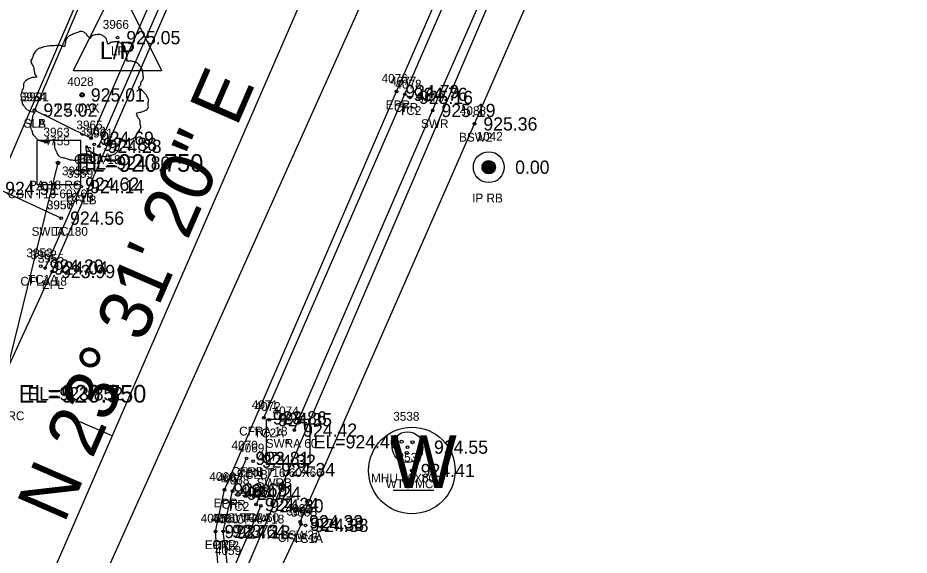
# Model space of a CAD drawing. Extents: x 1575382 to 1578175, y 1099175 to 1101955.
# Drawn here: x 1577221.7 to 1577323, y 1101074.3 to 1101135.3 of the extents above; entities that cross this region are included whole.
import ezdxf

# ---------------------------------------------------------------- set-up
doc = ezdxf.new("R2010")
doc.units = 0
for name, color, linetype in [('RD_EX_Conc', 7, 'Continuous'), ('RD_EX_Conc_txCode', 7, 'Continuous'), ('RD_EX_DR_Inlet', 7, 'Continuous'), ('RD_EX_DR_Inlet_txCode', 7, 'Continuous'), ('RD_EX_DR_Pipe', 7, 'Continuous'), ('RD_EX_DR_Pipe_txCode', 7, 'Continuous'), ('RD_EX_DV_Prop_txCode', 7, 'Continuous'), ('RD_EX_DV_PropPin', 7, 'Continuous'), ('RD_EX_Road', 7, 'Continuous'), ('RD_EX_Road_txCode', 7, 'Continuous'), ('RD_EX_TX_Conc_ELEV', 7, 'Continuous'), ('RD_EX_TX_DR_Inlet_ELEV', 7, 'Continuous'), ('RD_EX_TX_DV_Prop_ELEV', 7, 'Continuous'), ('RD_EX_TX_Road_ELEV', 7, 'Continuous'), ('RD_EX_TX_UT_ELEV', 7, 'Continuous'), ('RD_EX_TX_VEG_ELEV', 7, 'Continuous'), ('RD_EX_UT', 7, 'Continuous'), ('RD_EX_UT_txCode', 7, 'Continuous'), ('RD_EX_VEG', 7, 'Continuous'), ('RD_EX_VEG_txCode', 7, 'Continuous'), ('RD_HC_Cl', 7, 'Continuous'), ('RD_HC_Data', 7, 'Continuous'), ('RD_HC_Data_Tic', 7, 'Continuous'), ('RD_SMD_Locator', 7, 'Continuous'), ('RD_TX_Pipe_ElevEX', 7, 'Continuous')]:
    doc.layers.add(name, color=color, linetype=linetype)

msp = doc.modelspace()

# ---------------------------------------------------------------- linework, layer by layer
at = {"layer": 'RD_EX_Conc'}
for p, q in [((1577224.84, 1101106.89), (1577228.96, 1101116.13)), ((1577248.8, 1101080.07), (1577250.65, 1101084.03))]:
    msp.add_line(p, q, dxfattribs=at)
for points in [[(1577253.83, 1101078.11), (1577273.62, 1101123.24), (1577293.57, 1101168.95), (1577318.05, 1101225.09), (1577332.85, 1101259.38), (1577344.37, 1101285.79), (1577352.95, 1101305.61), (1577369.16, 1101342.63), (1577386, 1101381.45)], [(1577230.94, 1101120.7), (1577238.39, 1101137.84), (1577258.38, 1101183.64), (1577278.38, 1101229.85), (1577298.33, 1101275.63), (1577313.63, 1101310.99), (1577314.18, 1101317.7), (1577308.48, 1101325.93), (1577306.31, 1101320.47)], [(1577226.68, 1101112.55), (1577219.31, 1101115.93), (1577230.24, 1101141.22), (1577249.76, 1101187.06), (1577269.51, 1101233.72), (1577289.1, 1101280.23), (1577298.15, 1101301.62), (1577306.31, 1101320.47)], [(1577249.7, 1101089.89), (1577265.7, 1101126.6), (1577285.69, 1101172.58), (1577302.07, 1101209.86)], [(1577253.15, 1101088.5), (1577268.86, 1101124.77), (1577288.86, 1101170.4), (1577305.6, 1101208.66), (1577302.53, 1101209.58)], [(1577249.33, 1101079.91), (1577245.76, 1101071.72), (1577245.07, 1101077.02), (1577246.12, 1101081.59), (1577247.73, 1101085.3)], [(1577253.93, 1101077.82), (1577250.08, 1101069.53), (1577249.74, 1101066.07), (1577252.96, 1101061.12), (1577256.18, 1101058.71)]]:
    msp.add_lwpolyline(points, dxfattribs=at)
at = {"layer": 'RD_EX_DR_Inlet'}
for p, q in [((1577228.9, 1101116.35), (1577228.9, 1101121.35)), ((1577254.94, 1101084.72), (1577254.94, 1101089.72))]:
    msp.add_line(p, q, dxfattribs=at)
for points in [[(1577228.9, 1101116.35), (1577228.9, 1101121.35), (1577223.9, 1101121.35), (1577223.9, 1101116.35)], [(1577254.94, 1101084.72), (1577254.94, 1101089.72), (1577249.94, 1101089.72), (1577249.94, 1101084.72)]]:
    msp.add_lwpolyline(points, close=True, dxfattribs=at)
for centre, radius in [((1577266.01, 1101086.57), 1.75), ((1577265.34, 1101087.2), 0.175), ((1577266.57, 1101087.13), 0.175), ((1577265.92, 1101085.91), 0.175)]:
    msp.add_circle(centre, radius, dxfattribs=at)
at = {"layer": 'RD_EX_DR_Pipe'}
for points in [[(1577244.79, 1101065.98), (1577363.73, 1101342.96), (1577363.73, 1101342.96), (1577441.43, 1101528.3)], [(1577226.31, 1101118.81), (1577219.84, 1101092.63), (1577219.84, 1101092.63), (1577205.28, 1101049.6), (1577205.28, 1101049.6), (1577188.03, 1101033.13), (1577188.03, 1101033.13), (1577101.88, 1100831.45)]]:
    msp.add_lwpolyline(points, dxfattribs=at)
at = {"layer": 'RD_EX_DV_PropPin'}
for p, q in [((1577274.53, 1101118.04), (1577274.53, 1101118.63)), ((1577274.57, 1101117.96), (1577274.57, 1101118.7)), ((1577274.6, 1101117.91), (1577274.6, 1101118.76)), ((1577274.64, 1101117.86), (1577274.64, 1101118.81)), ((1577274.67, 1101117.82), (1577274.67, 1101118.85)), ((1577274.71, 1101117.78), (1577274.71, 1101118.88)), ((1577274.74, 1101117.75), (1577274.74, 1101118.92)), ((1577274.78, 1101117.72), (1577274.78, 1101118.94)), ((1577274.81, 1101117.7), (1577274.81, 1101118.97)), ((1577274.85, 1101117.68), (1577274.85, 1101118.99)), ((1577274.88, 1101117.66), (1577274.88, 1101119.01)), ((1577274.92, 1101117.64), (1577274.92, 1101119.03)), ((1577274.95, 1101117.63), (1577274.95, 1101119.04)), ((1577274.99, 1101117.61), (1577274.99, 1101119.05)), ((1577275.02, 1101117.6), (1577275.02, 1101119.06)), ((1577275.06, 1101117.59), (1577275.06, 1101119.07)), ((1577275.09, 1101117.59), (1577275.09, 1101119.08)), ((1577275.13, 1101117.58), (1577275.13, 1101119.09)), ((1577275.16, 1101117.58), (1577275.16, 1101119.09)), ((1577275.2, 1101117.57), (1577275.2, 1101119.09)), ((1577275.23, 1101117.57), (1577275.23, 1101119.09)), ((1577275.27, 1101117.57), (1577275.27, 1101119.09)), ((1577275.3, 1101117.58), (1577275.3, 1101119.09)), ((1577275.34, 1101117.58), (1577275.34, 1101119.09)), ((1577275.37, 1101117.59), (1577275.37, 1101119.08)), ((1577275.41, 1101117.59), (1577275.41, 1101119.07)), ((1577275.44, 1101117.6), (1577275.44, 1101119.06)), ((1577275.48, 1101117.61), (1577275.48, 1101119.05)), ((1577275.51, 1101117.63), (1577275.51, 1101119.04)), ((1577275.55, 1101117.64), (1577275.55, 1101119.03)), ((1577275.58, 1101117.66), (1577275.58, 1101119.01)), ((1577275.62, 1101117.68), (1577275.62, 1101118.99)), ((1577275.65, 1101117.7), (1577275.65, 1101118.97)), ((1577275.69, 1101117.72), (1577275.69, 1101118.94)), ((1577275.72, 1101117.75), (1577275.72, 1101118.92)), ((1577275.76, 1101117.78), (1577275.76, 1101118.88)), ((1577275.79, 1101117.82), (1577275.79, 1101118.85)), ((1577275.83, 1101117.86), (1577275.83, 1101118.81)), ((1577275.86, 1101117.91), (1577275.86, 1101118.76)), ((1577275.9, 1101117.96), (1577275.9, 1101118.7)), ((1577275.93, 1101118.04), (1577275.93, 1101118.63)), ((1577274.5, 1101118.14), (1577274.5, 1101118.53)), ((1577275.97, 1101118.14), (1577275.97, 1101118.53))]:
    msp.add_line(p, q, dxfattribs=at)
for radius in [1.75, 0.761]:
    msp.add_circle((1577275.23, 1101118.33), radius, dxfattribs=at)
at = {"layer": 'RD_EX_Road'}
for points in [[(1577206.43, 1101064.72), (1577225.66, 1101106.5), (1577239.19, 1101137.5), (1577259.23, 1101183.34), (1577279.15, 1101229.33), (1577299.03, 1101275.07), (1577314.41, 1101310.73), (1577314.92, 1101317.44), (1577309.62, 1101326.25), (1577295.81, 1101333.97), (1577286.61, 1101341.78), (1577246.23, 1101370.35), (1577205.32, 1101399.1), (1577164.91, 1101427.55), (1577123.31, 1101456.71)], [(1577251.26, 1101061.34), (1577247.19, 1101065.51), (1577244.66, 1101070.88), (1577244.21, 1101077), (1577245.22, 1101081.73), (1577264.75, 1101126.91), (1577284.79, 1101172.93), (1577304.8, 1101218.29), (1577324.38, 1101263.32), (1577346.57, 1101314.36), (1577376.75, 1101384.19)]]:
    msp.add_lwpolyline(points, dxfattribs=at)
at = {"layer": 'RD_EX_UT'}
for p, q in [((1577228.07, 1101129.31), (1577233.07, 1101139.31)), ((1577233.07, 1101139.31), (1577238.07, 1101129.31)), ((1577228.07, 1101129.31), (1577238.07, 1101129.31)), ((1577264.37, 1101081.71), (1577269, 1101081.71))]:
    msp.add_line(p, q, dxfattribs=at)
msp.add_lwpolyline([(1577437.16, 1101563.25), (1577337.02, 1101318.59), (1577272.89, 1101163.98), (1577227.14, 1101061.98), (1577386.9, 1100948.15), (1577403.9, 1100879.99)], dxfattribs=at)
msp.add_circle((1577266.5, 1101083.92), 4.91, dxfattribs=at)
at = {"layer": 'RD_EX_VEG'}
msp.add_lwpolyline([(1577223.65, 1101124.81), (1577230.06, 1101121.62), (1577312.6, 1101310.79), (1577308.95, 1101323.16), (1577223.65, 1101124.81)], dxfattribs=at)
for centre, radius in [((1577229.04, 1101126.53), 0.25), ((1577229.03, 1101126.52), 0.0001)]:
    msp.add_circle(centre, radius, dxfattribs=at)
for points in [[(1577229.18, 1101133.7), (1577228.88, 1101133.73), (1577228.55, 1101133.63), (1577228.3, 1101133.53), (1577228.08, 1101133.45), (1577227.85, 1101133.35), (1577227.55, 1101133.18), (1577227.33, 1101132.98), (1577227.2, 1101132.73), (1577227.15, 1101132.5), (1577227.1, 1101132.23), (1577227.1, 1101132.05), (1577226.98, 1101132.03), (1577226.83, 1101132.05), (1577226.58, 1101132.13), (1577226.33, 1101132.13), (1577226.08, 1101132.13), (1577225.73, 1101132.1), (1577225.38, 1101132.1), (1577225.1, 1101132.05), (1577224.78, 1101132), (1577224.4, 1101131.88), (1577224.05, 1101131.75), (1577223.75, 1101131.5), (1577223.5, 1101131.03), (1577223.38, 1101130.68), (1577223.23, 1101130.43), (1577223.38, 1101129.98), (1577223.55, 1101129.63), (1577223.58, 1101129.43), (1577223.65, 1101129), (1577223.75, 1101128.78), (1577223.88, 1101128.58), (1577223.8, 1101128.55), (1577223.43, 1101128.5), (1577223.13, 1101128.4), (1577222.7, 1101128.18), (1577222.48, 1101127.95), (1577222.38, 1101127.63), (1577222.35, 1101127.28), (1577222.25, 1101127.08), (1577222.18, 1101126.8), (1577222.15, 1101126.73), (1577222.1, 1101126.41), (1577222.2, 1101125.96), (1577222.23, 1101125.61), (1577222.35, 1101125.38), (1577222.5, 1101125.21), (1577222.68, 1101124.96), (1577223.08, 1101124.73), (1577223.4, 1101124.63), (1577223.6, 1101124.61), (1577223.43, 1101124.11), (1577223.38, 1101123.76), (1577223.25, 1101123.36), (1577223.25, 1101123.28), (1577223.2, 1101122.81), (1577223.35, 1101122.48), (1577223.43, 1101122.11), (1577223.6, 1101121.88), (1577223.88, 1101121.58), (1577224.2, 1101121.36), (1577224.7, 1101121.23), (1577225.1, 1101121.26), (1577225.68, 1101121.43), (1577225.93, 1101121.51), (1577225.9, 1101121.33), (1577225.93, 1101120.96), (1577225.93, 1101120.53), (1577226.08, 1101120.21), (1577226.18, 1101119.93), (1577226.33, 1101119.68), (1577226.65, 1101119.46), (1577227.05, 1101119.38), (1577227.48, 1101119.23), (1577227.93, 1101119.16), (1577228.43, 1101119.13), (1577229.03, 1101119.28), (1577229.3, 1101119.41), (1577229.4, 1101119.58), (1577229.6, 1101119.96), (1577229.55, 1101120.18), (1577229.57, 1101120.78), (1577229.67, 1101120.61), (1577229.85, 1101120.26), (1577230.35, 1101119.96), (1577230.75, 1101119.78), (1577231.22, 1101119.63), (1577231.52, 1101119.56), (1577232, 1101119.63), (1577232.37, 1101119.71), (1577232.75, 1101119.83), (1577233.05, 1101120.11), (1577233.22, 1101120.38), (1577233.27, 1101120.66), (1577233.35, 1101121.03), (1577233.4, 1101121.21)], [(1577233.4, 1101121.21), (1577233.32, 1101121.38), (1577233.27, 1101121.63), (1577233.35, 1101121.61), (1577233.52, 1101121.56), (1577233.8, 1101121.43), (1577234.02, 1101121.36), (1577234.35, 1101121.38), (1577234.62, 1101121.48), (1577235.07, 1101121.76), (1577235.35, 1101122.23), (1577235.62, 1101122.63), (1577235.7, 1101122.96), (1577235.65, 1101123.18), (1577235.62, 1101123.68), (1577235.42, 1101123.93), (1577235.37, 1101124.06), (1577235.27, 1101124.46), (1577235.35, 1101124.51), (1577235.62, 1101124.56), (1577236, 1101124.68), (1577236.27, 1101124.81), (1577236.5, 1101124.98), (1577236.57, 1101125.21), (1577236.55, 1101125.61), (1577236.6, 1101126.01), (1577236.52, 1101126.16), (1577236.42, 1101126.31), (1577236.35, 1101126.51), (1577236.2, 1101126.65), (1577236.1, 1101126.8), (1577236, 1101126.9), (1577235.87, 1101127.05), (1577235.7, 1101127.18), (1577235.55, 1101127.23), (1577235.5, 1101127.38), (1577235.65, 1101127.58), (1577235.7, 1101127.68), (1577235.72, 1101127.9), (1577235.95, 1101128.25), (1577236, 1101128.65), (1577235.95, 1101129.08), (1577235.9, 1101129.35), (1577235.75, 1101129.63), (1577235.55, 1101129.88), (1577235.42, 1101130.05), (1577235.25, 1101130.18), (1577234.92, 1101130.3), (1577234.67, 1101130.35), (1577234.32, 1101130.35), (1577234.12, 1101130.4), (1577234.15, 1101130.45), (1577234.15, 1101130.6), (1577234.15, 1101130.88), (1577234.07, 1101131.33), (1577233.92, 1101131.83), (1577233.92, 1101131.85), (1577233.82, 1101132.1), (1577233.6, 1101132.3), (1577233.42, 1101132.4), (1577233.22, 1101132.53), (1577232.97, 1101132.55), (1577232.67, 1101132.55), (1577232.4, 1101132.5), (1577232.2, 1101132.4), (1577232.02, 1101132.28), (1577231.95, 1101132.43), (1577231.85, 1101132.73), (1577231.8, 1101132.88), (1577231.65, 1101133.05), (1577231.42, 1101133.25), (1577230.97, 1101133.38), (1577230.35, 1101133.3), (1577230.05, 1101133.1), (1577229.9, 1101132.93), (1577229.85, 1101133.05), (1577229.65, 1101133.25), (1577229.55, 1101133.43), (1577229.38, 1101133.55), (1577229.23, 1101133.65), (1577229.13, 1101133.7)]]:
    msp.add_spline(points, degree=3, dxfattribs=at)
at = {"layer": 'RD_HC_Cl'}
msp.add_line((1577114.03, 1100815.76), (1577364.89, 1101392.08), dxfattribs=at)
at = {"layer": 'RD_HC_Data_Tic'}
msp.add_line((1577232.47, 1101087.86), (1577228.8, 1101089.46), dxfattribs=at)
at = {"layer": 'RD_SMD_Locator'}
for centre, radius in [((1577233.07, 1101133.03), 0.15), ((1577264.75, 1101126.91), 0.15), ((1577265.7, 1101126.6), 0.15), ((1577229.04, 1101126.53), 0.15), ((1577266.3, 1101126.25), 0.15), ((1577223.65, 1101124.81), 0.15), ((1577223.65, 1101124.81), 0.15), ((1577268.86, 1101124.77), 0.15), ((1577273.62, 1101123.24), 0.15), ((1577230.06, 1101121.62), 0.15), ((1577230.41, 1101120.92), 0.15), ((1577230.94, 1101120.7), 0.15), ((1577226.31, 1101118.81), 0.2), ((1577226.31, 1101118.81), 0.15), ((1577275.23, 1101118.33), 0.15), ((1577228.39, 1101116.41), 0.15), ((1577228.96, 1101116.13), 0.15), ((1577226.68, 1101112.55), 0.15), ((1577226.68, 1101112.55), 0.15), ((1577224.35, 1101107.11), 0.15), ((1577224.84, 1101106.89), 0.15), ((1577225.66, 1101106.5), 0.15), ((1577249.7, 1101089.89), 0.15), ((1577250.29, 1101089.68), 0.15), ((1577253.15, 1101088.5), 0.15), ((1577252.35, 1101087.18), 0.15), ((1577266.01, 1101086.57), 0.15), ((1577247.73, 1101085.3), 0.15), ((1577248.46, 1101084.98), 0.15), ((1577250.65, 1101084.03), 0.15), ((1577266.5, 1101083.92), 0.15), ((1577245.22, 1101081.73), 0.15), ((1577246.12, 1101081.59), 0.15), ((1577246.76, 1101081.34), 0.15), ((1577248.8, 1101080.07), 0.15), ((1577248.8, 1101080.07), 0.15), ((1577249.33, 1101079.91), 0.15), ((1577253.83, 1101078.11), 0.15), ((1577244.21, 1101077), 0.15), ((1577245.07, 1101077.02), 0.15), ((1577253.93, 1101077.82), 0.15), ((1577254.43, 1101077.7), 0.15), ((1577245.58, 1101076.93), 0.15)]:
    msp.add_circle(centre, radius, dxfattribs=at)

# ---------------------------------------------------------------- texts
at = {"layer": 'RD_EX_Conc_txCode'}
for s, p in [('4077', (1577264.03, 1101127.6)), ('4078', (1577264.63, 1101127.25)), ('4079', (1577267.19, 1101125.77)), ('CFR', (1577264.47, 1101124.6)), ('TC2', (1577265.05, 1101124.25)), ('4083', (1577271.95, 1101124.24)), ('SWR', (1577267.54, 1101122.77)), ('3962', (1577228.76, 1101121.92)), ('3961', (1577229.57, 1101121.7)), ('BSW2', (1577271.86, 1101121.24)), ('CFLA 18', (1577228.14, 1101118.7)), ('TC1A', (1577228.96, 1101118.92)), ('3958', (1577226.76, 1101117.41)), ('3959', (1577227.33, 1101117.13)), ('TC1B', (1577226.96, 1101114.41)), ('CFLB', (1577227.28, 1101114.13)), ('3956', (1577225.03, 1101113.55)), ('3957', (1577225.05, 1101113.55)), ('SWLA 180', (1577223.31, 1101110.55)), ('TC1', (1577225.72, 1101110.55)), ('3953', (1577222.72, 1101108.11)), ('3952', (1577223.21, 1101107.89)), ('CFLA 18', (1577222.04, 1101104.89)), ('TC1A', (1577222.9, 1101105.11)), ('4071', (1577248.32, 1101090.89)), ('4072', (1577248.62, 1101090.68)), ('4075', (1577251.48, 1101089.5)), ('CFRA 18', (1577246.88, 1101087.89)), ('TC2A', (1577248.56, 1101087.68)), ('4070', (1577246.02, 1101086.3)), ('SWRA 60', (1577249.9, 1101086.5)), ('4069', (1577246.77, 1101085.98)), ('4073', (1577248.98, 1101085.03)), ('CFRB', (1577246.03, 1101083.3)), ('4067', (1577244.42, 1101082.59)), ('4068', (1577245.07, 1101082.34)), ('TC2B', (1577246.74, 1101082.98)), ('SWRB', (1577248.86, 1101082.03)), ('4056', (1577247.11, 1101081.07)), ('4055', (1577247.13, 1101081.07)), ('4057', (1577247.66, 1101080.91)), ('CFR', (1577244.89, 1101079.59)), ('TC2', (1577245.51, 1101079.34)), ('4082', (1577252.16, 1101079.11)), ('3504', (1577252.26, 1101078.82)), ('3505', (1577252.76, 1101078.7)), ('4061', (1577243.66, 1101078.02)), ('4060', (1577243.85, 1101077.93)), ('SWRA 60', (1577245.55, 1101078.07)), ('CFRA 18', (1577246.51, 1101077.91)), ('TC2A', (1577247.07, 1101078.07)), ('BSW2A', (1577251.58, 1101076.11)), ('CFLA 6', (1577251.28, 1101075.82)), ('TC1A', (1577252.98, 1101075.7)), ('CFR', (1577243.84, 1101075.02)), ('4059', (1577244.13, 1101074.34)), ('TC2', (1577244.34, 1101074.93))]:
    msp.add_text(s, height=1, dxfattribs=at).set_placement(p)
at = {"layer": 'RD_EX_DR_Inlet_txCode'}
for s, p in [('3963', (1577224.66, 1101121.81)), ('CBN T16 60X66', (1577220.6, 1101114.81)), ('4074', (1577250.68, 1101090.18)), ('CBN T16 60X66', (1577246.64, 1101083.18))]:
    msp.add_text(s, height=1, dxfattribs=at).set_placement(p)
at = {"layer": 'RD_EX_DR_Pipe_txCode'}
for s, p in [('4755', (1577224.68, 1101120.81)), ('PA 18 RC', (1577223.02, 1101115.81)), ('PA 18 RC', (1577216.55, 1101089.63))]:
    msp.add_text(s, height=1, dxfattribs=at).set_placement(p)
at = {"layer": 'RD_EX_DV_Prop_txCode'}
for s, p in [('1042', (1577273.84, 1101121.33)), ('IP RB', (1577273.34, 1101114.33))]:
    msp.add_text(s, height=1, dxfattribs=at).set_placement(p)
at = {"layer": 'RD_EX_Road_txCode'}
for s, p in [('4076', (1577263.06, 1101127.91)), ('EPR', (1577263.53, 1101124.91)), ('3955', (1577224.03, 1101107.5)), ('EPL', (1577224.46, 1101104.5)), ('4066', (1577243.5, 1101082.73)), ('EPR', (1577243.99, 1101079.73)), ('4065', (1577242.52, 1101078)), ('EPR', (1577242.99, 1101075))]:
    msp.add_text(s, height=1, dxfattribs=at).set_placement(p)
at = {"layer": 'RD_EX_TX_Conc_ELEV'}
for s, p in [('924.76', (1577266.7, 1101125.85)), ('925.16', (1577267.3, 1101125.5)), ('925.19', (1577269.86, 1101124.02)), ('925.36', (1577274.62, 1101122.49)), ('924.86', (1577231.41, 1101120.17)), ('924.28', (1577231.94, 1101119.95)), ('924.91', (1577220.31, 1101115.18)), ('924.62', (1577229.39, 1101115.66)), ('924.14', (1577229.96, 1101115.38)), ('924.56', (1577227.68, 1101111.8)), ('924.56', (1577227.68, 1101111.8)), ('924.20', (1577225.35, 1101106.36)), ('924.04', (1577225.84, 1101106.14)), ('923.86', (1577250.7, 1101089.14)), ('924.35', (1577251.29, 1101088.93)), ('924.42', (1577254.15, 1101087.75)), ('923.81', (1577248.73, 1101084.55)), ('924.32', (1577249.46, 1101084.23)), ('924.34', (1577251.65, 1101083.28)), ('923.71', (1577247.12, 1101080.84)), ('924.24', (1577247.76, 1101080.59)), ('924.24', (1577249.8, 1101079.32)), ('924.24', (1577249.8, 1101079.32)), ('924.30', (1577250.33, 1101079.16)), ('924.33', (1577254.83, 1101077.36)), ('924.38', (1577254.93, 1101077.07)), ('924.38', (1577255.43, 1101076.95)), ('923.64', (1577246.07, 1101076.27)), ('924.13', (1577246.58, 1101076.18))]:
    msp.add_text(s, height=1.5, dxfattribs=at).set_placement(p)
at = {"layer": 'RD_EX_TX_DR_Inlet_ELEV'}
for s, p in [('EL=924.80', (1577229.31, 1101118.06)), ('EL=923.852', (1577222.84, 1101091.88)), ('EL=924.46', (1577255.35, 1101086.43))]:
    msp.add_text(s, height=1.5, dxfattribs=at).set_placement(p)
at = {"layer": 'RD_EX_TX_DV_Prop_ELEV'}
msp.add_text('0.00', height=1.5, dxfattribs=at).set_placement((1577278.23, 1101117.58))
at = {"layer": 'RD_EX_TX_Road_ELEV'}
for s, p in [('924.79', (1577265.75, 1101126.16)), ('923.99', (1577226.66, 1101105.75)), ('923.69', (1577246.22, 1101080.98)), ('923.72', (1577245.21, 1101076.25))]:
    msp.add_text(s, height=1.5, dxfattribs=at).set_placement(p)
at = {"layer": 'RD_EX_TX_UT_ELEV'}
for s, p in [('925.05', (1577234.07, 1101132.28)), ('924.55', (1577269.01, 1101085.82)), ('924.41', (1577267.5, 1101083.17))]:
    msp.add_text(s, height=1.5, dxfattribs=at).set_placement(p)
at = {"layer": 'RD_EX_TX_VEG_ELEV'}
for s, p in [('925.01', (1577230.04, 1101125.78)), ('925.02', (1577224.65, 1101124.06)), ('925.02', (1577224.65, 1101124.06)), ('924.69', (1577231.06, 1101120.87))]:
    msp.add_text(s, height=1.5, dxfattribs=at).set_placement(p)
at = {"layer": 'RD_EX_UT'}
for s, height, p in [('L/P', 2, (1577231.06, 1101130.59)), ('W', 6, (1577264.03, 1101081.92))]:
    msp.add_text(s, height=height, dxfattribs=at).set_placement(p)
at = {"layer": 'RD_EX_UT_txCode'}
for s, p in [('3966', (1577231.39, 1101134.03)), ('LP', (1577232.32, 1101131.03)), ('3538', (1577264.38, 1101089.57)), ('3537', (1577264.87, 1101084.92)), ('MHU 36X60', (1577261.86, 1101082.57)), ('WTS MCI', (1577263.52, 1101081.92))]:
    msp.add_text(s, height=1, dxfattribs=at).set_placement(p)
at = {"layer": 'RD_EX_VEG_txCode'}
for s, p in [('4028', (1577227.37, 1101127.53)), ('3964', (1577221.99, 1101125.81)), ('3991', (1577222.3, 1101125.81)), ('T 2 OAK', (1577225.91, 1101124.53)), ('SLA', (1577222.4, 1101122.81)), ('SLB', (1577222.42, 1101122.81)), ('3965', (1577228.4, 1101122.62)), ('SL', (1577229.3, 1101119.62))]:
    msp.add_text(s, height=1, dxfattribs=at).set_placement(p)
at = {"layer": 'RD_HC_Data'}
msp.add_text('N 23%%d 31\' 20" E', height=6, rotation=66.4777, dxfattribs=at).set_placement((1577227, 1101077.79))
at = {"layer": 'RD_TX_Pipe_ElevEX'}
for s, p in [('EL=920.750', (1577228.31, 1101117.81)), ('EL=920.350', (1577221.84, 1101091.63)), ('EL=920.350', (1577221.84, 1101091.63)), ('EL=920.750', (1577221.84, 1101091.63))]:
    msp.add_text(s, height=2, dxfattribs=at).set_placement(p)

doc.saveas('drawing.dxf')
